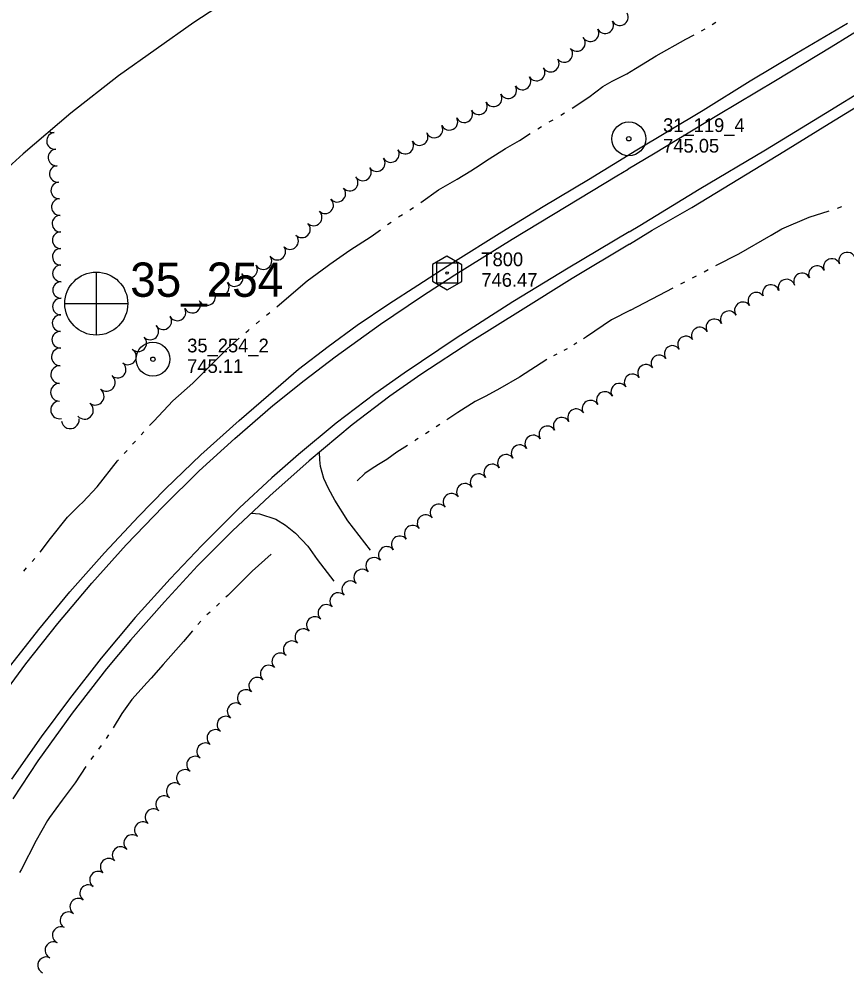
# Model space of a CAD drawing. Extents: x 589250 to 1188077, y 162953 to 363065.
# Drawn here: x 593232.4 to 593594.3, y 165695.5 to 166111.1 of the extents above; entities that cross this region are included whole.
import ezdxf

# ---------------------------------------------------------------- set-up
doc = ezdxf.new("R2010")
doc.units = 0
for name, color, linetype in [('E_DWY', 7, 'Continuous'), ('E_LAND_TreeLine_P', 7, 'Continuous'), ('E_MAP_Control', 7, 'Continuous'), ('E_MAP_Limits', 7, 'Continuous'), ('E_MAP_PassPoints', 7, 'Continuous'), ('E_MAP_PhotoCenter', 7, 'Continuous'), ('E_RDWY', 7, 'Continuous'), ('E_RDWY_Gravel', 7, 'Continuous'), ('E_WTR_FlowLine', 7, 'Continuous')]:
    doc.layers.add(name, color=color, linetype=linetype)

msp = doc.modelspace()

# ---------------------------------------------------------------- linework, layer by layer
at = {"layer": 'E_DWY'}
for p, q in [((593364.01, 165918.28), (593363.97, 165921.62)), ((593364.31, 165915.32), (593364.01, 165918.28)), ((593365.8, 165910.06), (593364.31, 165915.32)), ((593367.89, 165905.79), (593365.8, 165910.06)), ((593370.58, 165900.59), (593367.89, 165905.79)), ((593376.37, 165891.58), (593370.58, 165900.59)), ((593334.16, 165895), (593337.72, 165894.58)), ((593337.72, 165894.58), (593344.75, 165892.32)), ((593344.75, 165892.32), (593349.04, 165889.76)), ((593349.04, 165889.76), (593353.43, 165886.23)), ((593386.24, 165878.81), (593376.37, 165891.58)), ((593353.43, 165886.23), (593358.82, 165880.45)), ((593358.82, 165880.45), (593362.93, 165874.74)), ((593362.93, 165874.74), (593370.15, 165865.26))]:
    msp.add_line(p, q, dxfattribs=at)
at = {"layer": 'E_LAND_TreeLine_P'}
for centre, radius, start, end in [((593495.31, 166111.89), 3.66, 208.5762, 28.5762), ((593488.88, 166108.4), 3.66, 208.5762, 28.5762), ((593482.46, 166104.9), 3.66, 208.5762, 28.5762), ((593476.56, 166100.65), 3.66, 220.6378, 40.6378), ((593471.01, 166095.88), 3.66, 220.6378, 40.6378), ((593465.08, 166091.63), 3.66, 212.4027, 32.4027), ((593458.91, 166087.72), 3.66, 212.4027, 32.4027), ((593452.73, 166083.8), 3.66, 212.4027, 32.4027), ((593446.51, 166079.96), 3.66, 208.7398, 28.7398), ((593440.1, 166076.44), 3.66, 208.7398, 28.7398), ((593433.69, 166072.93), 3.66, 208.7398, 28.7398), ((593420.73, 166066.15), 3.66, 207.0468, 27.0468), ((593427.24, 166069.47), 3.66, 207.0468, 27.0468), ((593414.22, 166062.82), 3.66, 207.0468, 27.0468), ((593248.13, 166057.79), 3.63, 95.1173, 275.1173), ((593247.61, 166065.03), 3.63, 239.508, 273.9744), ((593407.71, 166059.48), 3.66, 210.5002, 30.5002), ((593401.41, 166055.77), 3.66, 210.5002, 30.5002), ((593248.78, 166050.56), 3.63, 95.1173, 275.1173), ((593395.11, 166052.06), 3.66, 210.5002, 30.5002), ((593388.95, 166048.12), 3.66, 214.1719, 34.1719), ((593249.42, 166043.33), 3.63, 95.1173, 275.1173), ((593382.9, 166044.01), 3.66, 214.1719, 34.1719), ((593250.02, 166036.1), 3.63, 92.0299, 272.0299), ((593377.1, 166039.59), 3.66, 222.079, 42.079), ((593371.67, 166034.69), 3.66, 222.079, 42.079), ((593250.27, 166028.85), 3.63, 92.0299, 272.0299), ((593366.37, 166029.65), 3.66, 226.4639, 46.4639), ((593361.33, 166024.35), 3.66, 226.4639, 46.4639), ((593250.53, 166021.59), 3.63, 92.0299, 272.0299), ((593250.63, 166014.34), 3.63, 90.4818, 270.4818), ((593356.23, 166019.12), 3.66, 224.4648, 44.4648), ((593351.01, 166014), 3.66, 224.4648, 44.4648), ((593250.7, 166007.08), 3.63, 90.4818, 270.4818), ((593345.4, 166009.35), 3.66, 214.3328, 34.3328), ((593339.36, 166005.23), 3.66, 214.3328, 34.3328), ((593588.14, 166002.65), 3.63, 22.502, 202.502), ((593594.85, 166005.44), 3.63, 22.502, 202.502), ((593250.76, 165999.83), 3.63, 90.4818, 270.4818), ((593333.07, 166001.51), 3.66, 210.2794, 30.2794), ((593581.59, 165999.5), 3.63, 25.8695, 205.8695), ((593326.75, 165997.82), 3.66, 210.2794, 30.2794), ((593568.31, 165993.62), 3.63, 19.3416, 199.3416), ((593575.05, 165996.32), 3.63, 25.8695, 205.8695), ((593250.82, 165992.57), 3.63, 90.4818, 270.4818), ((593320.69, 165993.73), 3.66, 215.0164, 35.0164), ((593561.45, 165991.21), 3.63, 19.3416, 199.3416), ((593250.73, 165985.31), 3.63, 88.8477, 268.8477), ((593314.7, 165989.53), 3.66, 215.0164, 35.0164), ((593555.08, 165987.86), 3.63, 35.4692, 215.4692), ((593308.21, 165986.16), 3.66, 207.4475, 27.4475), ((593549.16, 165983.64), 3.63, 35.4692, 215.4692), ((593250.59, 165978.06), 3.63, 88.8477, 268.8477), ((593295.51, 165978.93), 3.66, 211.9693, 31.9693), ((593301.72, 165982.79), 3.66, 207.4475, 27.4475), ((593543.02, 165979.76), 3.63, 29.3496, 209.3496), ((593289.8, 165974.44), 3.66, 224.6267, 44.6267), ((593536.69, 165976.2), 3.63, 29.3496, 209.3496), ((593250.44, 165970.8), 3.63, 88.8477, 268.8477), ((593524.26, 165968.79), 3.58, 35.2641, 215.2641), ((593530.35, 165972.63), 3.63, 29.3496, 209.3496), ((593284.6, 165969.3), 3.66, 224.6267, 44.6267), ((593518.41, 165964.65), 3.58, 35.2641, 215.2641), ((593250.51, 165963.3), 3.87, 87.6608, 267.6608), ((593280.08, 165963.54), 3.66, 231.9638, 51.9638), ((593512.57, 165960.52), 3.58, 35.2641, 215.2641), ((593275.58, 165957.78), 3.66, 231.9638, 51.9638), ((593506.72, 165956.38), 3.58, 35.2641, 215.2641), ((593250.2, 165955.56), 3.87, 87.6608, 267.6608), ((593500.87, 165952.25), 3.58, 35.2641, 215.2641), ((593250.11, 165947.81), 3.87, 90.7429, 270.7429), ((593270.64, 165952.11), 3.87, 230.4288, 50.4288), ((593495.03, 165948.12), 3.58, 35.2641, 215.2641), ((593265.76, 165946.09), 3.87, 233.129, 53.129), ((593488.81, 165944.4), 3.66, 30.8148, 210.8148), ((593250.17, 165940.11), 3.87, 103.4233, 283.4233), ((593482.52, 165940.64), 3.66, 30.8148, 210.8148), ((593261.07, 165939.93), 3.87, 221.9289, 41.9289), ((593476.23, 165936.89), 3.66, 30.8148, 210.8148), ((593254.85, 165935.75), 3.87, 187.4528, 7.4528), ((593469.93, 165933.14), 3.66, 30.8148, 210.8148), ((593463.64, 165929.38), 3.66, 30.8148, 210.8148), ((593457.5, 165925.39), 3.66, 35.2515, 215.2515), ((593451.52, 165921.16), 3.66, 35.2515, 215.2515), ((593445.54, 165916.93), 3.66, 35.2515, 215.2515), ((593439.55, 165912.7), 3.66, 35.2515, 215.2515), ((593433.57, 165908.47), 3.66, 35.2515, 215.2515), ((593427.58, 165904.24), 3.66, 35.2515, 215.2515), ((593421.7, 165899.88), 3.66, 39.3558, 219.3558), ((593416.04, 165895.23), 3.66, 39.3558, 219.3558), ((593410.37, 165890.58), 3.66, 39.3558, 219.3558), ((593404.71, 165885.94), 3.66, 39.3558, 219.3558), ((593399.04, 165881.29), 3.66, 39.3558, 219.3558), ((593393.38, 165876.64), 3.66, 39.3558, 219.3558), ((593387.82, 165871.87), 3.66, 44.441, 224.441), ((593382.59, 165866.74), 3.66, 44.441, 224.441), ((593377.36, 165861.61), 3.66, 44.441, 224.441), ((593372.13, 165856.48), 3.66, 44.441, 224.441), ((593366.95, 165851.3), 3.66, 46.4591, 226.4591), ((593361.9, 165845.99), 3.66, 46.4591, 226.4591), ((593356.85, 165840.67), 3.66, 46.4591, 226.4591), ((593351.8, 165835.36), 3.66, 46.4591, 226.4591), ((593346.76, 165830.05), 3.66, 46.4591, 226.4591), ((593341.71, 165824.74), 3.66, 46.4591, 226.4591), ((593336.66, 165819.43), 3.66, 46.4591, 226.4591), ((593331.67, 165814.07), 3.66, 52.6871, 232.6871), ((593327.23, 165808.24), 3.66, 52.6871, 232.6871), ((593322.78, 165802.42), 3.66, 52.6871, 232.6871), ((593318.34, 165796.59), 3.66, 52.6871, 232.6871), ((593313.9, 165790.76), 3.66, 52.6871, 232.6871), ((593309.46, 165784.93), 3.66, 52.6871, 232.6871), ((593305.02, 165779.1), 3.66, 52.6871, 232.6871), ((593300.57, 165773.28), 3.66, 50.6075, 230.6075), ((593295.92, 165767.62), 3.66, 50.6075, 230.6075), ((593291.27, 165761.95), 3.66, 50.6075, 230.6075), ((593286.62, 165756.29), 3.66, 50.6075, 230.6075), ((593281.97, 165750.63), 3.66, 50.6075, 230.6075), ((593276.88, 165745.37), 3.66, 44.5241, 224.5241), ((593271.66, 165740.23), 3.66, 44.5241, 224.5241), ((593267.02, 165734.58), 3.66, 53.8731, 233.8731), ((593262.7, 165728.67), 3.66, 53.8731, 233.8731), ((593258.38, 165722.75), 3.66, 53.8731, 233.8731), ((593254.06, 165716.83), 3.66, 53.8731, 233.8731), ((593250.67, 165710.35), 3.66, 64.1779, 244.1779), ((593247.48, 165703.75), 3.66, 64.1779, 244.1779), ((593244.29, 165697.16), 3.66, 64.1779, 244.1779)]:
    msp.add_arc(centre, radius, start, end, dxfattribs=at)
at = {"layer": 'E_MAP_Control'}
for p, q in [((593415.25, 165995.49), (593415.25, 166004.49)), ((593415.25, 166004.49), (593424.25, 166004.49)), ((593415.25, 165995.49), (593415.25, 166004.49)), ((593415.25, 166004.49), (593424.25, 166004.49)), ((593415.25, 165995.49), (593415.25, 166004.49)), ((593415.25, 166004.49), (593424.25, 166004.49)), ((593424.25, 166004.49), (593424.25, 165995.49)), ((593424.25, 166004.49), (593424.25, 165995.49)), ((593424.25, 166004.49), (593424.25, 165995.49)), ((593424.25, 165995.49), (593415.25, 165995.49)), ((593424.25, 165995.49), (593415.25, 165995.49)), ((593424.25, 165995.49), (593415.25, 165995.49))]:
    msp.add_line(p, q, dxfattribs=at)
msp.add_lwpolyline([(593413.33, 166003.75), (593413.33, 165996.36), (593419.79, 165992.64), (593426.19, 165996.3), (593426.19, 166003.63), (593419.67, 166007.36)], close=True, dxfattribs=at)
msp.add_lwpolyline([(593413.33, 166003.75), (593413.33, 165996.36), (593419.79, 165992.64), (593426.19, 165996.3), (593426.19, 166003.63), (593419.67, 166007.36)], close=True, dxfattribs=at)
msp.add_lwpolyline([(593413.33, 166003.75), (593413.33, 165996.36), (593419.79, 165992.64), (593426.19, 165996.3), (593426.19, 166003.63), (593419.67, 166007.36)], close=True, dxfattribs=at)
msp.add_circle((593419.75, 165999.99), 0.546, dxfattribs=at)
msp.add_circle((593419.75, 165999.99), 0.546, dxfattribs=at)
msp.add_circle((593419.75, 165999.99), 0.546, dxfattribs=at)
at = {"layer": 'E_MAP_Limits'}
for p, q in [((593329.4, 166122.98), (593308.88, 166109.57)), ((593308.88, 166109.57), (593276, 166086.31)), ((593276, 166086.31), (593255.1, 166069.85)), ((593255.1, 166069.85), (593234.27, 166052.1)), ((593234.27, 166052.1), (593210.76, 166031.1))]:
    msp.add_line(p, q, dxfattribs=at)
at = {"layer": 'E_MAP_PassPoints'}
for centre, radius in [((593499.28, 166058.7), 7.38), ((593499.28, 166058.7), 7.38), ((593499.28, 166058.7), 7.38), ((593499.28, 166058.7), 7.38), ((593499.28, 166058.7), 0.945), ((593499.28, 166058.7), 0.945), ((593499.28, 166058.7), 0.945), ((593499.28, 166058.7), 0.945), ((593291.01, 165962.3), 7.38), ((593291.01, 165962.3), 7.38), ((593291.01, 165962.3), 0.945), ((593291.01, 165962.3), 0.945)]:
    msp.add_circle(centre, radius, dxfattribs=at)
at = {"layer": 'E_MAP_PhotoCenter'}
for p, q in [((593266.19, 166000.4), (593266.12, 165973)), ((593266.19, 166000.4), (593266.12, 165973)), ((593252.5, 165986.6), (593279.96, 165986.59)), ((593252.5, 165986.6), (593279.96, 165986.59))]:
    msp.add_line(p, q, dxfattribs=at)
msp.add_circle((593266.24, 165986.61), 13.78, dxfattribs=at)
msp.add_circle((593266.24, 165986.61), 13.78, dxfattribs=at)
at = {"layer": 'E_RDWY'}
for p, q in [((593606.85, 166110.6), (593587.78, 166098.8)), ((593587.78, 166098.8), (593563.49, 166084.11)), ((593585.38, 166069.94), (593609.81, 166084.97)), ((593563.49, 166084.11), (593538.59, 166069.21)), ((593538.59, 166069.21), (593510.06, 166051.92)), ((593559.1, 166053.95), (593585.38, 166069.94)), ((593510.06, 166051.92), (593499.02, 166045.4)), ((593530.03, 166036.65), (593559.1, 166053.95)), ((593494.05, 166042.5), (593499.02, 166045.4)), ((593471.81, 166029.1), (593494.05, 166042.5)), ((593504.15, 166020.73), (593530.03, 166036.65)), ((593448.21, 166014.84), (593471.81, 166029.1)), ((593499.45, 166017.98), (593472.67, 166002.06)), ((593499.45, 166017.98), (593504.15, 166020.73)), ((593423.19, 165999.13), (593448.21, 166014.84)), ((593472.67, 166002.06), (593448.53, 165987.34)), ((593408.52, 165989.67), (593423.19, 165999.13)), ((593390.66, 165977.6), (593408.52, 165989.67)), ((593448.53, 165987.34), (593423.65, 165971.46)), ((593370.71, 165963.38), (593390.66, 165977.6)), ((593423.65, 165971.46), (593400.93, 165956.2)), ((593357.18, 165953), (593370.71, 165963.38)), ((593400.93, 165956.2), (593388.11, 165947.07)), ((593343.5, 165941.98), (593357.18, 165953)), ((593388.11, 165947.07), (593371.27, 165934.26)), ((593326.91, 165927.64), (593343.5, 165941.98)), ((593371.27, 165934.26), (593354.65, 165920.54)), ((593311.32, 165913.39), (593326.91, 165927.64)), ((593354.65, 165920.54), (593343.12, 165910.44)), ((593295.45, 165897.87), (593311.32, 165913.39)), ((593343.12, 165910.44), (593328.97, 165897.28)), ((593279.28, 165881.09), (593295.45, 165897.87)), ((593328.97, 165897.28), (593312.41, 165880.85)), ((593264.3, 165864.31), (593279.28, 165881.09)), ((593312.41, 165880.85), (593298.57, 165866.27)), ((593249.45, 165846.62), (593264.3, 165864.31)), ((593298.57, 165866.27), (593283.28, 165849.27)), ((593283.28, 165849.27), (593268.4, 165831.49)), ((593235.39, 165828.96), (593249.45, 165846.62)), ((593268.4, 165831.49), (593254.46, 165813.7)), ((593223.98, 165813.68), (593235.39, 165828.96)), ((593254.46, 165813.7), (593242.11, 165797.03)), ((593242.11, 165797.03), (593229.11, 165778.55))]:
    msp.add_line(p, q, dxfattribs=at)
at = {"layer": 'E_RDWY_Gravel'}
for p, q in [((593572.66, 166096.24), (593595.05, 166109.36)), ((593552.4, 166084.02), (593572.66, 166096.24)), ((593531.82, 166071.26), (593552.4, 166084.02)), ((593586.94, 166065.36), (593612.03, 166080.73)), ((593502.09, 166053.41), (593531.82, 166071.26)), ((593567.15, 166053.15), (593586.94, 166065.36)), ((593481.57, 166040.86), (593498.92, 166051.5)), ((593498.92, 166051.5), (593502.09, 166053.41)), ((593547.68, 166041.34), (593567.15, 166053.15)), ((593461.86, 166029.04), (593481.57, 166040.86)), ((593526.82, 166028.65), (593547.68, 166041.34)), ((593443.68, 166018.05), (593461.86, 166029.04)), ((593509.47, 166018.68), (593526.82, 166028.65)), ((593422.24, 166004.53), (593443.68, 166018.05)), ((593499.54, 166012.61), (593509.47, 166018.68)), ((593499.54, 166012.61), (593474.53, 165997.54)), ((593406.88, 165994.63), (593422.24, 166004.53)), ((593474.53, 165997.54), (593451.89, 165983.5)), ((593394.2, 165986.54), (593406.88, 165994.63)), ((593380.39, 165977.11), (593394.2, 165986.54)), ((593451.89, 165983.5), (593430.6, 165970.16)), ((593367.72, 165967.81), (593380.39, 165977.11)), ((593430.6, 165970.16), (593408.31, 165955.6)), ((593354.79, 165957.89), (593367.72, 165967.81)), ((593344.83, 165949.37), (593354.79, 165957.89)), ((593408.31, 165955.6), (593394.74, 165946.05)), ((593328.71, 165935.54), (593344.83, 165949.37)), ((593394.74, 165946.05), (593378.22, 165933.56)), ((593311.93, 165920.45), (593328.71, 165935.54)), ((593378.22, 165933.56), (593359.41, 165917.8)), ((593296.46, 165905.64), (593311.93, 165920.45)), ((593359.41, 165917.8), (593342.14, 165902.47)), ((593284.66, 165893.5), (593296.46, 165905.64)), ((593342.14, 165902.47), (593325.86, 165887.24)), ((593269.79, 165877.59), (593284.66, 165893.5)), ((593325.86, 165887.24), (593310.55, 165871.9)), ((593254.7, 165860.57), (593269.79, 165877.59)), ((593310.55, 165871.9), (593296.11, 165856.14)), ((593241.06, 165844.06), (593254.7, 165860.57)), ((593296.11, 165856.14), (593281.13, 165839.33)), ((593228.87, 165828.38), (593241.06, 165844.06)), ((593281.13, 165839.33), (593270.68, 165826.77)), ((593270.68, 165826.77), (593255.68, 165807.44)), ((593255.68, 165807.44), (593240.7, 165786.57)), ((593240.7, 165786.57), (593229.65, 165769.98))]:
    msp.add_line(p, q, dxfattribs=at)
at = {"layer": 'E_WTR_FlowLine'}
for p, q in [((593535.76, 166108.75), (593537.32, 166109.71)), ((593531.03, 166105.97), (593532.64, 166106.84)), ((593511.24, 166094.93), (593524.16, 166102.29)), ((593524.16, 166102.29), (593527.81, 166104.24)), ((593504.79, 166091.05), (593511.24, 166094.93)), ((593498.36, 166087.1), (593502.24, 166089.51)), ((593502.24, 166089.51), (593504.79, 166091.05)), ((593492.06, 166083.92), (593498.36, 166087.1)), ((593481.71, 166076.86), (593487.92, 166081.52)), ((593487.92, 166081.52), (593492.06, 166083.92)), ((593474.42, 166072.17), (593481.71, 166076.86)), ((593469.47, 166069.07), (593471.14, 166070.07)), ((593459.44, 166063.05), (593461.11, 166064.06)), ((593464.45, 166066.06), (593466.12, 166067.06)), ((593451.5, 166058), (593456.11, 166061.02)), ((593445.35, 166054.51), (593451.5, 166058)), ((593438.21, 166049.94), (593445.35, 166054.51)), ((593432.18, 166046), (593438.21, 166049.94)), ((593424.09, 166041.01), (593430.2, 166044.7)), ((593430.2, 166044.7), (593432.18, 166046)), ((593416, 166036.32), (593424.09, 166041.01)), ((593408.33, 166030.86), (593416, 166036.32)), ((593403.46, 166027.63), (593405.11, 166028.68)), ((593578.16, 166024.44), (593587, 166027.24)), ((593590.63, 166028.4), (593592.43, 166029.02)), ((593393.71, 166021.17), (593395.3, 166022.31)), ((593398.52, 166024.5), (593400.17, 166025.54)), ((593566.28, 166019.31), (593578.16, 166024.44)), ((593386.47, 166015.98), (593390.54, 166018.9)), ((593561.55, 166016.59), (593566.28, 166019.31)), ((593377.25, 166010), (593386.47, 166015.98)), ((593547.4, 166008.45), (593561.55, 166016.59)), ((593368.49, 166003.89), (593377.25, 166010)), ((593537.35, 166003.22), (593547.4, 166008.45)), ((593358.48, 165996.62), (593367.2, 166002.96)), ((593367.2, 166002.96), (593368.49, 166003.89)), ((593532.27, 166000.58), (593533.96, 166001.46)), ((593527.19, 165997.94), (593528.88, 165998.82)), ((593348.49, 165988), (593358.48, 165996.62)), ((593499.99, 165983.7), (593518.73, 165993.54)), ((593522.11, 165995.3), (593523.81, 165996.18)), ((593345.18, 165985.27), (593348.49, 165988)), ((593340.66, 165981.55), (593342.17, 165982.79)), ((593499.99, 165983.7), (593491.72, 165979.49)), ((593336.18, 165977.79), (593337.68, 165979.05)), ((593491.72, 165979.49), (593480.78, 165972.04)), ((593331.73, 165974), (593332.74, 165974.89)), ((593332.74, 165974.89), (593333.2, 165975.28)), ((593323.68, 165966.97), (593328.79, 165971.44)), ((593476.57, 165969.4), (593475.15, 165968.51)), ((593480.78, 165972.04), (593479.39, 165971.17)), ((593308.45, 165951.82), (593323.68, 165966.97)), ((593467.84, 165964.53), (593466.36, 165963.76)), ((593472.27, 165966.85), (593470.79, 165966.08)), ((593463.42, 165962.2), (593451.4, 165954.44)), ((593299.72, 165944.15), (593308.45, 165951.81)), ((593451.4, 165954.44), (593442.87, 165949.5)), ((593442.87, 165949.5), (593436.67, 165946.13)), ((593291.35, 165935.14), (593299.72, 165944.15)), ((593432.01, 165943.73), (593424.49, 165938.94)), ((593436.67, 165946.13), (593432.01, 165943.73)), ((593424.49, 165938.94), (593419.65, 165935.73)), ((593289.56, 165933.22), (593291.35, 165935.14)), ((593411.85, 165930.63), (593410.28, 165929.63)), ((593416.55, 165933.67), (593414.99, 165932.64)), ((593282.52, 165925.61), (593283.34, 165926.5)), ((593285.83, 165929.19), (593287.07, 165930.53)), ((593405.92, 165926.86), (593405.56, 165926.63)), ((593407.13, 165927.63), (593405.92, 165926.86)), ((593278.46, 165921.05), (593279.67, 165922.41)), ((593282.11, 165925.15), (593282.52, 165925.61)), ((593402.44, 165924.6), (593397.77, 165921.56)), ((593275.56, 165917.79), (593276.02, 165918.31)), ((593393.4, 165918.44), (593389.76, 165916.18)), ((593397.77, 165921.56), (593393.4, 165918.44)), ((593266.55, 165906.45), (593275.56, 165917.79)), ((593386.58, 165914.16), (593383.71, 165912.25)), ((593389.76, 165916.18), (593386.58, 165914.16)), ((593383.71, 165912.25), (593380.34, 165909.15)), ((593260.31, 165899.77), (593266.55, 165906.45)), ((593253.6, 165893.18), (593258.72, 165898.22)), ((593258.72, 165898.22), (593260.31, 165899.77)), ((593246.25, 165883.84), (593253.6, 165893.18)), ((593241.67, 165877.93), (593246.25, 165883.84)), ((593342.76, 165877.02), (593334.4, 165869.53)), ((593238.12, 165873.74), (593239.34, 165875.11)), ((593234.49, 165869.63), (593235.7, 165871)), ((593334.4, 165869.53), (593323.83, 165858.98)), ((593323.83, 165858.98), (593322.92, 165858.13)), ((593316, 165851.69), (593314.62, 165850.4)), ((593320.15, 165855.56), (593318.77, 165854.27)), ((593311.95, 165847.74), (593310.73, 165846.29)), ((593308.3, 165843.4), (593304.41, 165838.78)), ((593304.41, 165838.78), (593295.47, 165828.75)), ((593295.47, 165828.75), (593290.25, 165822.79)), ((593290.25, 165822.79), (593288.54, 165820.85)), ((593288.54, 165820.85), (593281.81, 165813.47)), ((593281.81, 165813.47), (593277.46, 165807.29)), ((593277.46, 165807.29), (593273.67, 165801.08)), ((593271.59, 165797.93), (593270.54, 165796.36)), ((593268.35, 165793.28), (593267.22, 165791.76)), ((593264.96, 165788.74), (593263.83, 165787.22)), ((593261.68, 165784.11), (593256.97, 165776.95)), ((593256.97, 165776.95), (593251.3, 165769.44)), ((593251.3, 165769.44), (593245.8, 165761.8)), ((593244.88, 165760.52), (593239.89, 165751.68)), ((593245.8, 165761.8), (593244.88, 165760.52)), ((593239.89, 165751.68), (593233.29, 165738.97)), ((593233.29, 165738.97), (593232.67, 165737.76))]:
    msp.add_line(p, q, dxfattribs=at)

# ---------------------------------------------------------------- texts
at = {"layer": 'E_MAP_Control'}
for s, p in [('T800', (593434.75, 166002.99)), ('T800', (593434.75, 166002.99)), ('T800', (593434.75, 166002.99)), ('746.47', (593434.75, 165993.99)), ('746.47', (593434.75, 165993.99)), ('746.47', (593434.75, 165993.99))]:
    msp.add_text(s, height=6, dxfattribs=at).set_placement(p)
at = {"layer": 'E_MAP_PassPoints'}
for s, p in [('31_119_4', (593514.28, 166061.68)), ('31_119_4', (593514.28, 166061.68)), ('31_119_4', (593514.28, 166061.68)), ('31_119_4', (593514.28, 166061.68)), ('745.05', (593514.28, 166052.68)), ('745.05', (593514.28, 166052.68)), ('745.05', (593514.28, 166052.68)), ('745.05', (593514.28, 166052.68)), ('35_254_2', (593306.01, 165965.28)), ('35_254_2', (593306.01, 165965.28)), ('745.11', (593306.01, 165956.28)), ('745.11', (593306.01, 165956.28))]:
    msp.add_text(s, height=6, dxfattribs=at).set_placement(p)
at = {"layer": 'E_MAP_PhotoCenter'}
msp.add_text('35_254', height=15, dxfattribs=at).set_placement((593281.09, 165989.58))
msp.add_text('35_254', height=15, dxfattribs=at).set_placement((593281.09, 165989.58))

doc.saveas('drawing.dxf')
